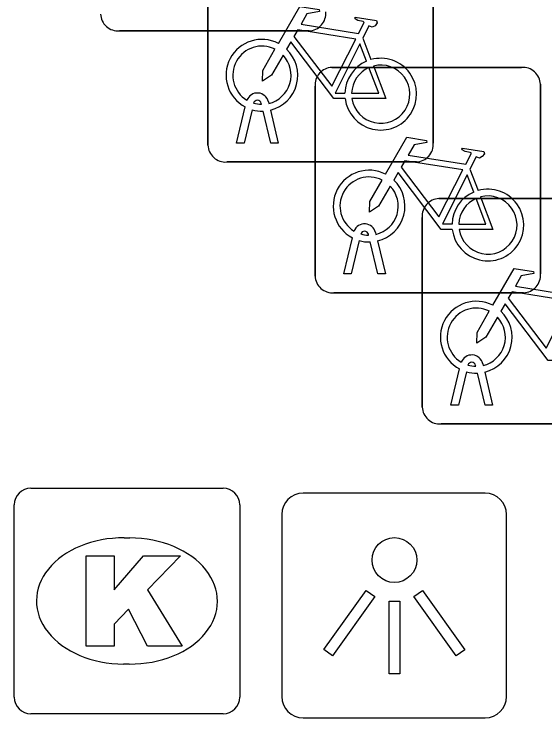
# Model space of a CAD drawing. Extents: x 161087 to 161922, y 382574 to 383873.
# Drawn here: x 161535.103 to 161537.456, y 383462.092 to 383465.211 of the extents above; entities that cross this region are included whole.
import ezdxf

# ---------------------------------------------------------------- set-up
doc = ezdxf.new("R2010")
doc.units = 0
for name, color, linetype in [('IMGEO_Fietsenrek', 7, 'Continuous'), ('IMGEO_Kolk', 7, 'Continuous'), ('IMGEO_Lichtpunt', 7, 'Continuous')]:
    doc.layers.add(name, color=color, linetype=linetype)

msp = doc.modelspace()

# ---------------------------------------------------------------- linework, layer by layer
at = {"layer": 'IMGEO_Fietsenrek'}
for p, q in [((161535.9625, 383464.6299), (161535.9625, 383465.4708)), ((161535.9625, 383465.4708), (161535.9625, 383464.6299)), ((161536.9615, 383465.4801), (161536.9615, 383464.6392)), ((161536.9615, 383464.6392), (161536.9615, 383465.4801)), ((161536.4111, 383465.1365), (161535.5702, 383465.1365)), ((161535.5702, 383465.1365), (161536.4111, 383465.1365)), ((161536.6492, 383465.1042), (161536.6855, 383465.009)), ((161536.5119, 383464.9745), (161537.3528, 383464.9745)), ((161537.3528, 383464.9745), (161536.5119, 383464.9745)), ((161536.4375, 383464.0499), (161536.4375, 383464.8908)), ((161536.4375, 383464.8908), (161536.4375, 383464.0499)), ((161537.4365, 383464.9001), (161537.4365, 383464.0592)), ((161537.4365, 383464.0592), (161537.4365, 383464.9001)), ((161536.1999, 383464.8109), (161536.1989, 383464.8152)), ((161536.2306, 383464.8224), (161536.2324, 383464.8145)), ((161536.0895, 383464.6393), (161536.1278, 383464.7993)), ((161536.1582, 383464.7871), (161536.1229, 383464.6393)), ((161536.2394, 383464.7853), (161536.2744, 383464.6393)), ((161536.241, 383464.6393), (161536.2071, 383464.781)), ((161536.1229, 383464.6393), (161536.0895, 383464.6393)), ((161536.2744, 383464.6393), (161536.241, 383464.6393)), ((161536.8871, 383464.5555), (161536.0462, 383464.5555)), ((161536.0462, 383464.5555), (161536.8871, 383464.5555)), ((161537.1242, 383464.5242), (161537.1605, 383464.429)), ((161536.9869, 383464.3935), (161537.8278, 383464.3935)), ((161537.8278, 383464.3935), (161536.9869, 383464.3935)), ((161536.9125, 383463.4689), (161536.9125, 383464.3098)), ((161536.9125, 383464.3098), (161536.9125, 383463.4689)), ((161536.6749, 383464.2309), (161536.6739, 383464.2352)), ((161536.7056, 383464.2424), (161536.7074, 383464.2345)), ((161536.5645, 383464.0593), (161536.6028, 383464.2193)), ((161536.6332, 383464.2071), (161536.5979, 383464.0593)), ((161536.716, 383464.0593), (161536.6821, 383464.201)), ((161536.7144, 383464.2053), (161536.7494, 383464.0593)), ((161536.5979, 383464.0593), (161536.5645, 383464.0593)), ((161536.7494, 383464.0593), (161536.716, 383464.0593)), ((161537.3621, 383463.9755), (161536.5212, 383463.9755)), ((161536.5212, 383463.9755), (161537.3621, 383463.9755)), ((161537.1806, 383463.6614), (161537.1824, 383463.6535)), ((161537.0395, 383463.4783), (161537.0778, 383463.6383)), ((161537.1499, 383463.6499), (161537.1489, 383463.6542)), ((161537.1082, 383463.6261), (161537.0729, 383463.4783)), ((161537.191, 383463.4783), (161537.1571, 383463.62)), ((161537.1894, 383463.6243), (161537.2244, 383463.4783)), ((161537.0729, 383463.4783), (161537.0395, 383463.4783)), ((161537.2244, 383463.4783), (161537.191, 383463.4783)), ((161537.8371, 383463.3945), (161536.9962, 383463.3945)), ((161536.9962, 383463.3945), (161537.8371, 383463.3945))]:
    msp.add_line(p, q, dxfattribs=at)
for points in [[(161536.2751, 383465.0812), (161536.3698, 383465.2447), (161536.456, 383465.2309), (161536.4577, 383465.2222), (161536.4016, 383465.2113), (161536.3754, 383465.166), (161536.6306, 383465.1252)], [(161536.6306, 383465.1252), (161536.6556, 383465.174), (161536.6505, 383465.178), (161536.6273, 383465.1817), (161536.6146, 383465.1892), (161536.6136, 383465.1923), (161536.6158, 383465.1969), (161536.7106, 383465.1818), (161536.7129, 383465.1715), (161536.7035, 383465.1591), (161536.6911, 383465.1527), (161536.6766, 383465.1589), (161536.6492, 383465.1042)], [(161536.6177, 383465.1), (161536.3609, 383465.141), (161536.3442, 383465.1122), (161536.5112, 383464.8919), (161536.6177, 383465.1)], [(161536.5708, 383464.8365), (161536.5211, 383464.8366), (161536.3304, 383465.0883), (161536.3114, 383465.0555)], [(161536.6657, 383465.002), (161536.6364, 383465.0788), (161536.527, 383464.8607), (161536.5697, 383464.8606)], [(161536.2958, 383465.0287), (161536.2442, 383464.9395), (161536.2043, 383464.9135), (161536.2055, 383464.961), (161536.26, 383465.0552)], [(161536.5997, 383464.8605), (161536.7196, 383464.8603), (161536.6764, 383464.9739)], [(161536.6962, 383464.9808), (161536.7512, 383464.8362), (161536.6011, 383464.8365)], [(161536.7501, 383464.5012), (161536.8448, 383464.6647), (161536.931, 383464.6509), (161536.9327, 383464.6422), (161536.8766, 383464.6313), (161536.8504, 383464.586), (161537.1056, 383464.5452)], [(161537.1056, 383464.5452), (161537.1306, 383464.594), (161537.1255, 383464.598), (161537.1023, 383464.6017), (161537.0896, 383464.6092), (161537.0886, 383464.6123), (161537.0908, 383464.6169), (161537.1856, 383464.6018), (161537.1879, 383464.5915), (161537.1785, 383464.5791), (161537.1661, 383464.5727), (161537.1516, 383464.5789), (161537.1242, 383464.5242)], [(161537.0927, 383464.52), (161536.8359, 383464.561), (161536.8192, 383464.5322), (161536.9862, 383464.3119), (161537.0927, 383464.52)], [(161537.0458, 383464.2565), (161536.9961, 383464.2566), (161536.8054, 383464.5083), (161536.7864, 383464.4755)], [(161536.7708, 383464.4487), (161536.7192, 383464.3595), (161536.6793, 383464.3335), (161536.6805, 383464.381), (161536.735, 383464.4752)], [(161537.1407, 383464.422), (161537.1114, 383464.4988), (161537.002, 383464.2807), (161537.0447, 383464.2806)], [(161537.0747, 383464.2805), (161537.1946, 383464.2803), (161537.1514, 383464.3939)], [(161537.1712, 383464.4008), (161537.2262, 383464.2562), (161537.0761, 383464.2565)], [(161537.2251, 383463.9202), (161537.3198, 383464.0837), (161537.406, 383464.0699), (161537.4077, 383464.0612), (161537.3516, 383464.0503), (161537.3254, 383464.005), (161537.5806, 383463.9642)], [(161537.5677, 383463.939), (161537.3109, 383463.98), (161537.2942, 383463.9512), (161537.4612, 383463.7309), (161537.5677, 383463.939)], [(161537.5208, 383463.6755), (161537.4711, 383463.6756), (161537.2804, 383463.9273), (161537.2614, 383463.8945)], [(161537.2458, 383463.8677), (161537.1942, 383463.7785), (161537.1543, 383463.7525), (161537.1555, 383463.8), (161537.21, 383463.8942)]]:
    msp.add_lwpolyline(points, dxfattribs=at)
for centre, radius, start, end in [((161536.4078, 383465.2144), 0.0779, 272.4484, 4.2845), ((161536.4078, 383465.2144), 0.0779, 272.4484, 4.2845), ((161535.5644, 383465.2142), 0.0779, 182.4484, 274.2845), ((161535.5644, 383465.2142), 0.0779, 182.4484, 274.2845), ((161536.2021, 383464.9399), 0.159, 62.6766, 242.1369), ((161536.2021, 383464.9399), 0.129, 63.3192, 238.903), ((161536.2021, 383464.9399), 0.159, 283.5766, 46.6042), ((161536.2021, 383464.9399), 0.129, 283.6043, 43.4302), ((161536.7287, 383464.8559), 0.159, 113.3408, 178.3217), ((161536.7287, 383464.8559), 0.159, 187.0065, 105.7708), ((161536.5152, 383464.8966), 0.0779, 92.4484, 184.2845), ((161536.5152, 383464.8966), 0.0779, 92.4484, 184.2845), ((161536.7287, 383464.8559), 0.129, 113.923, 177.9556), ((161536.7287, 383464.8559), 0.129, 188.6715, 104.5883), ((161537.3586, 383464.8968), 0.0779, 2.4484, 94.2845), ((161537.3586, 383464.8968), 0.0779, 2.4484, 94.2845), ((161536.1819, 383464.8113), 0.0499, 12.8025, 158.6934), ((161536.1819, 383464.8113), 0.0174, 12.8025, 163.4502), ((161536.2021, 383464.9399), 0.129, 253.415, 269.0204), ((161536.2021, 383464.9399), 0.159, 253.9967, 271.7867), ((161536.0404, 383464.6332), 0.0779, 182.4484, 274.2845), ((161536.0404, 383464.6332), 0.0779, 182.4484, 274.2845), ((161536.8838, 383464.6334), 0.0779, 272.4484, 4.2845), ((161536.8838, 383464.6334), 0.0779, 272.4484, 4.2845), ((161536.6771, 383464.3599), 0.159, 62.6766, 242.1369), ((161536.6771, 383464.3599), 0.129, 63.3192, 238.903), ((161536.6771, 383464.3599), 0.159, 283.5766, 46.6042), ((161536.6771, 383464.3599), 0.129, 283.6043, 43.4302), ((161537.2037, 383464.2759), 0.159, 113.3408, 178.3217), ((161537.2037, 383464.2759), 0.159, 187.0065, 105.7708), ((161536.9902, 383464.3156), 0.0779, 92.4484, 184.2845), ((161536.9902, 383464.3156), 0.0779, 92.4484, 184.2845), ((161537.2037, 383464.2759), 0.129, 113.923, 177.9556), ((161537.2037, 383464.2759), 0.129, 188.6715, 104.5883), ((161536.6569, 383464.2313), 0.0499, 12.8025, 158.6934), ((161536.6569, 383464.2313), 0.0174, 12.8025, 163.4502), ((161536.6771, 383464.3599), 0.129, 253.415, 269.0204), ((161536.6771, 383464.3599), 0.159, 253.9967, 271.7867), ((161536.5154, 383464.0532), 0.0779, 182.4484, 274.2845), ((161536.5154, 383464.0532), 0.0779, 182.4484, 274.2845), ((161537.3588, 383464.0534), 0.0779, 272.4484, 4.2845), ((161537.3588, 383464.0534), 0.0779, 272.4484, 4.2845), ((161537.1521, 383463.7789), 0.159, 62.6766, 242.1369), ((161537.1521, 383463.7789), 0.129, 63.3192, 238.903), ((161537.1521, 383463.7789), 0.159, 283.5766, 46.6042), ((161537.1521, 383463.7789), 0.129, 283.6043, 43.4302), ((161537.1319, 383463.6503), 0.0499, 12.8025, 158.6934), ((161537.1319, 383463.6503), 0.0174, 12.8025, 163.4502), ((161537.1521, 383463.7789), 0.129, 253.415, 269.0204), ((161537.1521, 383463.7789), 0.159, 253.9967, 271.7867), ((161536.9904, 383463.4722), 0.0779, 182.4484, 274.2845), ((161536.9904, 383463.4722), 0.0779, 182.4484, 274.2845)]:
    msp.add_arc(centre, radius, start, end, dxfattribs=at)
at = {"layer": 'IMGEO_Kolk'}
for p, q in [((161535.1779, 383463.1105), (161536.0301, 383463.1105)), ((161535.1035, 383462.1839), (161535.1035, 383463.0361)), ((161536.1045, 383463.0361), (161536.1045, 383462.1839)), ((161535.5915, 383462.8897), (161535.6165, 383462.8897)), ((161535.6135, 383462.3303), (161535.5886, 383462.3303)), ((161536.0301, 383462.1095), (161535.1779, 383462.1095))]:
    msp.add_line(p, q, dxfattribs=at)
for points in [[(161535.1779, 383463.1105), (161536.0301, 383463.1105)], [(161535.1035, 383462.1839), (161535.1035, 383463.0361)], [(161536.1045, 383463.0361), (161536.1045, 383462.1839)], [(161535.4237, 383462.81), (161535.5472, 383462.81), (161535.5472, 383462.6588), (161535.6768, 383462.81), (161535.8414, 383462.81), (161535.6953, 383462.6591), (161535.8479, 383462.41), (161535.6956, 383462.41), (161535.6113, 383462.5742), (161535.5472, 383462.5072), (161535.5472, 383462.41), (161535.4237, 383462.41), (161535.4237, 383462.81)], [(161536.0301, 383462.1095), (161535.1779, 383462.1095)]]:
    msp.add_lwpolyline(points, dxfattribs=at)
for centre, start, end in [((161535.18, 383463.034), 91.552, 178.448), ((161535.18, 383463.034), 91.552, 178.448), ((161536.028, 383463.034), 1.552, 88.448), ((161536.028, 383463.034), 1.552, 88.448), ((161535.18, 383462.186), 181.552, 268.448), ((161535.18, 383462.186), 181.552, 268.448), ((161536.028, 383462.186), 271.552, 358.448), ((161536.028, 383462.186), 271.552, 358.448)]:
    msp.add_arc(centre, 0.0765, start, end, dxfattribs=at)
for centre, major_axis, ratio, start_param, end_param in [((161535.59, 383462.61), (-0.3872, 0.002), 0.722429, 4.712389, 7.853982), ((161535.615, 383462.61), (-0.3901, 0.002), 0.717154, 1.570796, 4.712389)]:
    msp.add_ellipse(centre, major_axis=major_axis, ratio=ratio, start_param=start_param, end_param=end_param, dxfattribs=at)
at = {"layer": 'IMGEO_Lichtpunt'}
for p, q in [((161537.1916, 383463.0881), (161536.3845, 383463.0881)), ((161537.1916, 383463.0881), (161536.3845, 383463.0881)), ((161536.2898, 383462.9935), (161536.2898, 383462.1863)), ((161536.2898, 383462.9935), (161536.2898, 383462.1863)), ((161537.2863, 383462.1863), (161537.2863, 383462.9935)), ((161537.2863, 383462.1863), (161537.2863, 383462.9935)), ((161536.3845, 383462.0917), (161537.1916, 383462.0917)), ((161536.3845, 383462.0917), (161537.1916, 383462.0917))]:
    msp.add_line(p, q, dxfattribs=at)
for points in [[(161536.6642, 383462.6568), (161536.7027, 383462.6293), (161536.5154, 383462.3669), (161536.4769, 383462.3944), (161536.6642, 383462.6568)], [(161536.8756, 383462.6291), (161536.9142, 383462.6565), (161537.1009, 383462.3936), (161537.0623, 383462.3662), (161536.8756, 383462.6291)], [(161536.7657, 383462.6091), (161536.813, 383462.6091), (161536.813, 383462.2867), (161536.7657, 383462.2867), (161536.7657, 383462.6091)]]:
    msp.add_lwpolyline(points, dxfattribs=at)
msp.add_circle((161536.7894, 383462.7914), 0.0994, dxfattribs=at)
for centre, start, end in [((161536.3845, 383462.9935), 90, 180), ((161536.3845, 383462.9935), 90, 180), ((161537.1916, 383462.9935), 0, 90), ((161537.1916, 383462.9935), 0, 90), ((161536.3845, 383462.1863), 180, 270), ((161536.3845, 383462.1863), 180, 270), ((161537.1916, 383462.1863), 270, 0), ((161537.1916, 383462.1863), 270, 360)]:
    msp.add_arc(centre, 0.0946, start, end, dxfattribs=at)

doc.saveas('drawing.dxf')
